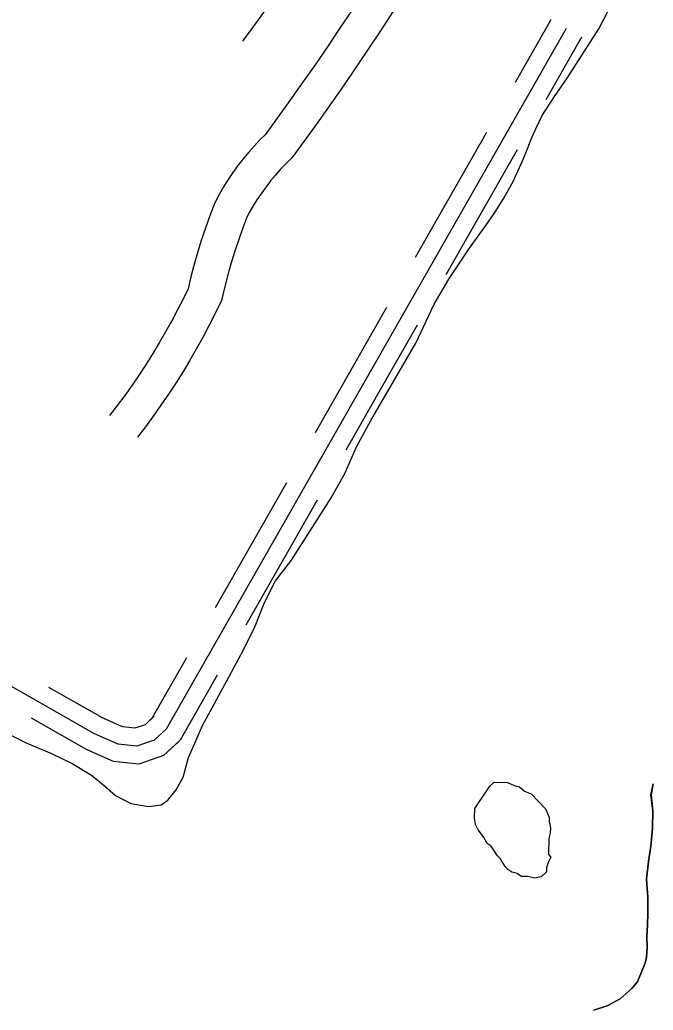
# Model space of a CAD drawing. Extents: x 3903937 to 3942190, y 260677 to 286651.
# Drawn here: x 3908683 to 3909222, y 278998 to 279841 of the extents above; entities that cross this region are included whole.
import ezdxf

# ---------------------------------------------------------------- set-up
doc = ezdxf.new("R2010")
doc.units = 0
for name, color, linetype in [('V-ROAD-CNTR', 7, 'Continuous'), ('V-TOPO-SHOR', 7, 'Continuous'), ('V-WETL-SWMP', 7, 'Continuous')]:
    doc.layers.add(name, color=color, linetype=linetype)

msp = doc.modelspace()

# ---------------------------------------------------------------- linework, layer by layer
at = {"layer": 'V-ROAD-CNTR'}
for points in [[(3908998.03, 280021.29), (3908997.7, 280020.79), (3908994.23, 280015.19), (3908985.62, 280003.67), (3908977.64, 279992.65), (3908969.83, 279981.51), (3908962.18, 279970.25), (3908954.71, 279958.87), (3908947.41, 279947.38), (3908940.28, 279935.77), (3908933.33, 279924.06), (3908926.56, 279912.24), (3908919.97, 279900.32), (3908913.56, 279888.3), (3908907.33, 279876.19), (3908900.79, 279862.97), (3908893.55, 279852.27), (3908886.63, 279842.43), (3908879.53, 279832.72), (3908872.33, 279823.25)], [(3908965.38, 279849.4), (3908955.1, 279833.9), (3908944.71, 279818.48), (3908934.2, 279803.13), (3908923.58, 279787.86), (3908912.85, 279772.67), (3908902.01, 279757.57), (3908891.76, 279743.51), (3908887.59, 279739.42), (3908882.54, 279734.12), (3908877.67, 279728.65), (3908872.98, 279723.01), (3908868.48, 279717.22), (3908864.18, 279711.29), (3908860.09, 279705.21), (3908856.2, 279698.99), (3908852.53, 279692.65), (3908848.73, 279685.55), (3908844.51, 279674.4), (3908840.8, 279663.93), (3908837.32, 279653.39), (3908834.06, 279642.77), (3908831.02, 279632.09), (3908828.22, 279621.35), (3908826.05, 279612.29), (3908822.03, 279603.97), (3908817.18, 279594.41), (3908812.15, 279584.93), (3908806.95, 279575.55), (3908801.58, 279566.27), (3908796.03, 279557.1), (3908790.31, 279548.02), (3908784.43, 279539.06), (3908778.38, 279530.2), (3908772.17, 279521.46), (3908765.8, 279512.83), (3908759.18, 279504.22)], [(3909000.72, 279848.66), (3908990.44, 279832.91), (3908980.04, 279817.23), (3908969.52, 279801.62), (3908958.89, 279786.09), (3908948.15, 279770.64), (3908937.29, 279755.27), (3908926.32, 279739.99), (3908914.54, 279723.83), (3908908.96, 279718.36), (3908904.61, 279713.79), (3908900.4, 279709.07), (3908896.36, 279704.21), (3908892.49, 279699.22), (3908888.78, 279694.1), (3908885.26, 279688.87), (3908881.9, 279683.51), (3908878.74, 279678.04), (3908876.09, 279673.11), (3908872.68, 279664.09), (3908869.19, 279654.22), (3908865.9, 279644.27), (3908862.83, 279634.27), (3908859.97, 279624.2), (3908857.32, 279614.07), (3908854.47, 279602.15), (3908848.91, 279590.65), (3908843.81, 279580.59), (3908838.52, 279570.63), (3908833.05, 279560.76), (3908827.4, 279551), (3908821.56, 279541.34), (3908815.55, 279531.8), (3908809.36, 279522.36), (3908803, 279513.05), (3908796.47, 279503.86), (3908789.76, 279494.78), (3908782.98, 279485.95)], [(3909135.01, 279841.33), (3909104.6, 279788.05)], [(3909148.03, 279833.89), (3908807.45, 279237.17), (3908797.21, 279227.78), (3908782.33, 279222.68), (3908766.5, 279224.31), (3908746.33, 279233.25), (3907969.8, 279676.39)], [(3909161.06, 279826.46), (3909130.65, 279773.18)], [(3909080.27, 279745.42), (3909019.45, 279638.87)], [(3909106.33, 279730.55), (3909045.51, 279623.99)], [(3908995.12, 279596.24), (3908964.72, 279542.96)], [(3909021.18, 279581.37), (3908990.77, 279528.09)], [(3908964.72, 279542.96), (3908934.31, 279489.68)], [(3908990.77, 279528.09), (3908960.36, 279474.82)], [(3908909.98, 279447.06), (3908849.16, 279340.51)], [(3908936.03, 279432.19), (3908875.21, 279325.63)], [(3908824.83, 279297.88), (3908795.59, 279246.64), (3908789.39, 279240.95), (3908780.59, 279237.94), (3908770.41, 279238.99), (3908765.1, 279241.34), (3908752.41, 279246.97)], [(3908850.89, 279283.01), (3908819.32, 279227.7), (3908805.04, 279214.6), (3908800.33, 279212.99), (3908784.07, 279207.42), (3908778.78, 279207.97), (3908762.6, 279209.64), (3908752.96, 279213.91), (3908740.25, 279219.54)], [(3908797.31, 279248.22), (3908789.39, 279240.95), (3908780.59, 279237.94), (3908770.41, 279238.99), (3908765.1, 279241.34), (3908753.1, 279246.66), (3908707.54, 279272.66)], [(3908817.59, 279226.11), (3908805.04, 279214.6), (3908800.33, 279212.99), (3908784.07, 279207.42), (3908778.78, 279207.97), (3908762.6, 279209.64), (3908752.96, 279213.91), (3908739.56, 279219.85), (3908692.67, 279246.6)], [(3908797.31, 279248.22), (3908789.39, 279240.95), (3908780.59, 279237.94), (3908770.41, 279238.99), (3908765.1, 279241.34), (3908752.41, 279246.97)], [(3908817.59, 279226.11), (3908805.04, 279214.6), (3908800.33, 279212.99), (3908784.07, 279207.42), (3908778.78, 279207.97), (3908762.6, 279209.64), (3908752.96, 279213.91), (3908740.25, 279219.54)]]:
    msp.add_lwpolyline(points, dxfattribs=at)
at = {"layer": 'V-TOPO-SHOR'}
for points in [[(3908673.47, 279232.78), (3908688.88, 279225.07), (3908709.71, 279216.5), (3908727.43, 279207.83), (3908743.89, 279197.93), (3908754.77, 279188.9), (3908764.26, 279180.67), (3908777.2, 279173.78), (3908792.22, 279171.35), (3908803.12, 279172.73), (3908808.77, 279176.52), (3908815.9, 279185.41), (3908821.83, 279196.19), (3908826.45, 279212.89), (3908832.91, 279227.85), (3908838.39, 279240.19), (3908860.81, 279281.45), (3908873.46, 279305.31), (3908883.26, 279324.72), (3908891.04, 279345.1), (3908900.51, 279363.43), (3908914, 279381.07), (3908947.95, 279434.1), (3908959.62, 279454.88), (3908969.62, 279477.55), (3908981.64, 279500.03), (3909020.15, 279566.03), (3909035.75, 279599.02), (3909048.06, 279620.4), (3909065.58, 279646.83), (3909079.56, 279666.02), (3909087.2, 279677.23), (3909094.85, 279689.38), (3909103.33, 279704.3), (3909112.03, 279723.89), (3909119.64, 279743.02), (3909127.69, 279759.98), (3909138.2, 279775.96), (3909149.02, 279791.62), (3909175.95, 279833.59), (3909184.13, 279849.45)], [(3909222.15, 279190.43), (3909220.29, 279181.15), (3909221.78, 279167.92), (3909221.53, 279152.55), (3909220.04, 279137.5), (3909218.27, 279124.49), (3909216.32, 279109.45), (3909217.47, 279093.9), (3909217.72, 279080.7), (3909217.23, 279070.14), (3909216.76, 279060.36), (3909216.92, 279051.04), (3909216.32, 279042.82), (3909215.48, 279038.95), (3909214.17, 279034.93), (3909213.04, 279032.31), (3909208.84, 279021.98), (3909204.08, 279016.15), (3909194.15, 279007.3), (3909182.88, 279001.59), (3909171.47, 278997.73)]]:
    msp.add_lwpolyline(points, dxfattribs=at)
at = {"layer": 'V-WETL-SWMP'}
for p, q in [((3909220.28, 279181.15), (3909222.14, 279190.44)), ((3909221.78, 279167.92), (3909220.28, 279181.15)), ((3909221.53, 279152.55), (3909221.78, 279167.92)), ((3909220.04, 279137.51), (3909221.53, 279152.55)), ((3909218.27, 279124.49), (3909220.04, 279137.51)), ((3909216.32, 279109.45), (3909218.27, 279124.49)), ((3909217.46, 279093.9), (3909216.32, 279109.45)), ((3909217.71, 279080.7), (3909217.46, 279093.9)), ((3909217.23, 279070.14), (3909217.71, 279080.7)), ((3909216.76, 279060.37), (3909217.23, 279070.14)), ((3909216.92, 279051.05), (3909216.76, 279060.37)), ((3909216.32, 279042.82), (3909216.92, 279051.05)), ((3909214.17, 279034.94), (3909215.48, 279038.95)), ((3909215.48, 279038.95), (3909216.32, 279042.82)), ((3909208.83, 279021.98), (3909213.04, 279032.31)), ((3909213.04, 279032.31), (3909214.17, 279034.94)), ((3909204.08, 279016.15), (3909208.83, 279021.98)), ((3909194.15, 279007.31), (3909204.08, 279016.15)), ((3909182.87, 279001.59), (3909194.15, 279007.31)), ((3909171.47, 278997.74), (3909182.87, 279001.59))]:
    msp.add_line(p, q, dxfattribs=at)
msp.add_lwpolyline([(3909070.17, 279169.58), (3909072.53, 279172.93), (3909083.17, 279188.58), (3909086.67, 279191.9), (3909098.03, 279191.61), (3909103.66, 279189.19), (3909108.18, 279187.94), (3909112.63, 279184.41), (3909118.26, 279181.99), (3909130.44, 279169.17), (3909133.68, 279162.27), (3909133.59, 279158.86), (3909134.58, 279153.15), (3909134.46, 279148.6), (3909133.21, 279144.08), (3909132.86, 279130.44), (3909135.07, 279128.11), (3909132.69, 279123.62), (3909131.43, 279119.11), (3909131.34, 279115.7), (3909126.68, 279111.27), (3909120.97, 279110.28), (3909115.32, 279111.56), (3909109.63, 279111.7), (3909106.28, 279114.06), (3909101.77, 279115.32), (3909098.41, 279117.68), (3909096.2, 279120.01), (3909091.83, 279126.95), (3909089.61, 279129.28), (3909086.32, 279133.91), (3909084.13, 279137.38), (3909080.78, 279139.74), (3909077.52, 279145.51), (3909073.12, 279151.31), (3909070.96, 279155.91), (3909069.97, 279161.62)], close=True, dxfattribs=at)

doc.saveas('drawing.dxf')
